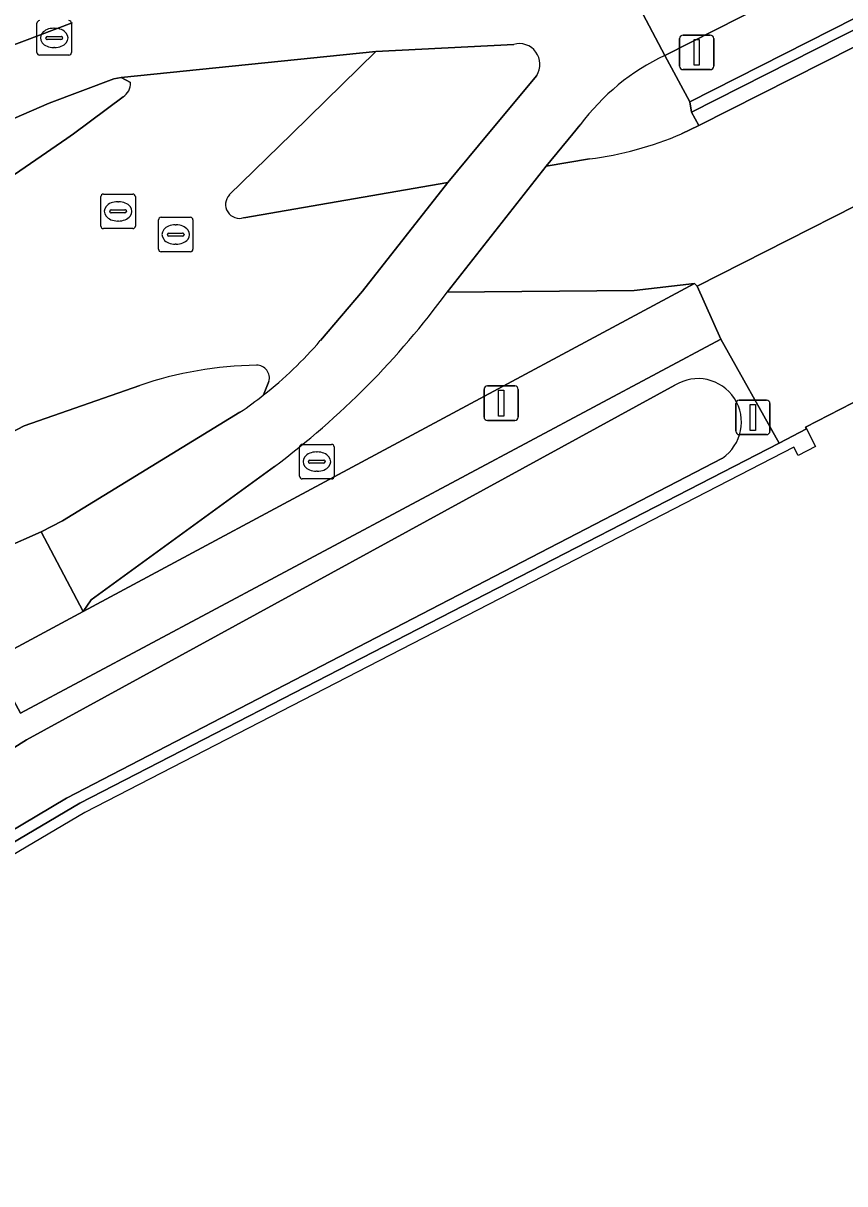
# Model space of a CAD drawing. Extents: x 156141 to 158132, y 385651 to 388333.
# Drawn here: x 157283.54 to 157307.37, y 387469.57 to 387503.2 of the extents above; entities that cross this region are included whole.
import ezdxf

# ---------------------------------------------------------------- set-up
doc = ezdxf.new("R2010")
doc.units = 0
for name, color, linetype in [('IMGEO_Berm_groen', 7, 'Continuous'), ('IMGEO_Erf', 7, 'Continuous'), ('IMGEO_Fietspad_gesloten', 7, 'Continuous'), ('IMGEO_Fietspad_open', 7, 'Continuous'), ('IMGEO_Lichtmast', 7, 'Continuous'), ('IMGEO_Muur', 7, 'Continuous'), ('IMGEO_Rijbaan_lokaal_open', 7, 'Continuous'), ('IMGEO_Rioolput', 7, 'Continuous'), ('IMGEO_Verkeersbordpaal', 7, 'Continuous'), ('IMGEO_Verkeerseiland_open', 7, 'Continuous'), ('IMGEO_Voetpad_open', 7, 'Continuous'), ('IMGEO_Waterloop', 7, 'Continuous')]:
    doc.layers.add(name, color=color, linetype=linetype)

msp = doc.modelspace()

# ---------------------------------------------------------------- linework, layer by layer
at = {"layer": 'IMGEO_Berm_groen'}
for points in [[(157286.657, 387501.484), (157286.386, 387501.627), (157286.169, 387501.592), (157284.295, 387500.886), (157282.24, 387500), (157280.639, 387499.184), (157279.09, 387498.378), (157278.211, 387497.9), (157278.989, 387496.476), (157279.118, 387496.24), (157281.481, 387497.586), (157284.811, 387499.861)], [(157284.811, 387499.861), (157284.998, 387500), (157286.438, 387501.072)], [(157303.818, 387490.601), (157284.799, 387480.744), (157270.41, 387472.194), (157270.563, 387471.967), (157285.18, 387480.598), (157305.466, 387491.038), (157303.769, 387494.045), (157283.469, 387483.206), (157282.634, 387484.739), (157273.357, 387479.71), (157270.841, 387478.333), (157251.948, 387467.737), (157253.1, 387465.697), (157248.945, 387463.178), (157247.654, 387465.323), (157237.702, 387459.52), (157231.854, 387455.959)], [(157290.515, 387492.432), (157290.667, 387492.82)], [(157268.265, 387472.797), (157283.636, 387482.433), (157302.441, 387492.714)], [(157286.923, 387492.709), (157283.569, 387491.538), (157282.05, 387490.745), (157282.175, 387490.485), (157270.952, 387484.349), (157272.287, 387481.995), (157282.97, 387487.984), (157284.059, 387488.461), (157284.684, 387488.78), (157289.829, 387491.932)]]:
    msp.add_lwpolyline(points, dxfattribs=at)
for centre, radius, start, end in [((157286.186, 387501.47), 0.472, 302.3628, 1.6512), ((157290.47, 387482.292), 11.004, 90.841, 108.802), ((157290.308, 387492.922), 0.373, 344.216, 89.9472), ((157303.108, 387491.644), 1.261, 304.2497, 121.9333), ((157283.367, 387501.518), 11.561, 303.983, 308.1909)]:
    msp.add_arc(centre, radius, start, end, dxfattribs=at)
at = {"layer": 'IMGEO_Erf'}
msp.add_lwpolyline([(157379.613, 387529.283), (157358.019, 387517.762), (157356.251, 387516.84), (157344.9, 387511.007), (157339.276, 387508.13), (157339.22, 387508.503), (157324.395, 387501.042), (157323.609, 387500.647), (157323.678, 387500.51), (157322.97, 387500.144), (157322.692, 387500), (157312.546, 387494.751), (157311.882, 387494.407), (157311.835, 387494.383), (157310.964, 387493.932), (157306.227, 387491.496), (157306.26, 387491.446), (157305.466, 387491.038), (157285.18, 387480.598), (157270.563, 387471.967), (157270.876, 387471.499), (157312.715, 387408.272)], dxfattribs=at)
at = {"layer": 'IMGEO_Fietspad_gesloten'}
msp.add_lwpolyline([(157313.764, 387508.162), (157329.667, 387516.208), (157364.993, 387534.111), (157377.031, 387540.208), (157381.729, 387542.588), (157379.49, 387545.322), (157374.783, 387542.94), (157363.427, 387537.192), (157341.77, 387526.216), (157328.105, 387519.298), (157300.529, 387505.349), (157302.148, 387502.273)], close=True, dxfattribs=at)
msp.add_lwpolyline([(157231.854, 387455.959), (157237.702, 387459.52), (157247.654, 387465.323), (157251.948, 387467.737), (157270.841, 387478.333), (157273.357, 387479.71), (157282.634, 387484.739), (157285.278, 387486.156), (157284.059, 387488.461), (157282.97, 387487.984), (157272.287, 387481.995), (157268.794, 387480.067), (157251.129, 387470.159), (157247.786, 387468.288), (157236.472, 387461.781), (157230.473, 387458.136)], dxfattribs=at)
at = {"layer": 'IMGEO_Fietspad_open'}
for points in [[(157302.148, 387502.273), (157300.529, 387505.349)], [(157284.962, 387503.213), (157277.882, 387500.545), (157278.186, 387500), (157279.09, 387498.378), (157280.639, 387499.184), (157282.24, 387500), (157284.295, 387500.886), (157286.169, 387501.592), (157286.386, 387501.627), (157293.77, 387502.389), (157297.767, 387502.591)], [(157298.433, 387501.691), (157297.03, 387500), (157295.857, 387498.587), (157293.38, 387495.442), (157292.159, 387494.006)], [(157295.835, 387495.41), (157298.709, 387499.061), (157299.481, 387500), (157299.695, 387500.26)], [(157289.829, 387491.932), (157284.684, 387488.78), (157284.059, 387488.461), (157285.278, 387486.156), (157285.516, 387486.494), (157290.83, 387490.363)]]:
    msp.add_lwpolyline(points, dxfattribs=at)
for centre, radius, start, end in [((157297.925, 387502.012), 0.601, 327.7159, 105.287), ((157304.991, 387496.307), 6.609, 115.4824, 143.2641), ((157276.516, 387509.563), 23.949, 306.7053, 323.7735), ((157283.34, 387501.571), 11.619, 308.1332, 319.3745), ((157283.367, 387501.518), 11.561, 303.983, 308.1909)]:
    msp.add_arc(centre, radius, start, end, dxfattribs=at)
at = {"layer": 'IMGEO_Lichtmast'}
for p, q in [((157302.577, 387501.959), (157302.577, 387502.759)), ((157302.577, 387502.759), (157302.577, 387501.959)), ((157302.677, 387502.859), (157303.467, 387502.859)), ((157303.467, 387502.859), (157302.677, 387502.859)), ((157303.567, 387502.759), (157303.567, 387501.959)), ((157303.567, 387501.959), (157303.567, 387502.759)), ((157303.467, 387501.859), (157302.677, 387501.859)), ((157302.677, 387501.859), (157303.467, 387501.859)), ((157296.906, 387491.792), (157296.906, 387492.592)), ((157296.906, 387492.592), (157296.906, 387491.792)), ((157297.006, 387492.692), (157297.796, 387492.692)), ((157297.796, 387492.692), (157297.006, 387492.692)), ((157297.896, 387492.592), (157297.896, 387491.792)), ((157297.896, 387491.792), (157297.896, 387492.592)), ((157297.796, 387491.692), (157297.006, 387491.692)), ((157297.006, 387491.692), (157297.796, 387491.692))]:
    msp.add_line(p, q, dxfattribs=at)
for points in [[(157302.997, 387502.734), (157303.147, 387502.734), (157303.147, 387501.984), (157302.997, 387501.984), (157302.997, 387502.734)], [(157297.326, 387492.567), (157297.476, 387492.567), (157297.476, 387491.817), (157297.326, 387491.817), (157297.326, 387492.567)]]:
    msp.add_lwpolyline(points, dxfattribs=at)
for centre, start, end in [((157302.677, 387502.759), 90, 180), ((157302.677, 387502.759), 90, 180), ((157303.467, 387502.759), 0, 90), ((157303.467, 387502.759), 360, 90), ((157302.677, 387501.959), 180, 270), ((157302.677, 387501.959), 180, 270), ((157303.467, 387501.959), 270, 0), ((157303.467, 387501.959), 270, 0), ((157297.006, 387492.592), 90, 180), ((157297.006, 387492.592), 90, 180), ((157297.796, 387492.592), 0, 90), ((157297.796, 387492.592), 360, 90), ((157297.006, 387491.792), 180, 270), ((157297.006, 387491.792), 180, 270), ((157297.796, 387491.792), 270, 0), ((157297.796, 387491.792), 270, 0)]:
    msp.add_arc(centre, 0.1, start, end, dxfattribs=at)
at = {"layer": 'IMGEO_Muur'}
msp.add_lwpolyline([(157302.923, 387500.631), (157346.108, 387522.505), (157376.998, 387536.9), (157377.923, 387537.331), (157378.99, 387537.828), (157380.271, 387538.425), (157383.794, 387540.066), (157383.597, 387540.307), (157378.792, 387538.068), (157346.012, 387522.797), (157302.874, 387500.928)], close=True, dxfattribs=at)
for points in [[(157306.26, 387491.446), (157306.521, 387490.939), (157306.014, 387490.678), (157305.89, 387490.918), (157285.325, 387480.336), (157271.233, 387472.014), (157271.371, 387471.8), (157270.876, 387471.499)], [(157305.466, 387491.038), (157306.26, 387491.446)], [(157270.563, 387471.967), (157285.18, 387480.598), (157305.466, 387491.038)]]:
    msp.add_lwpolyline(points, dxfattribs=at)
at = {"layer": 'IMGEO_Rijbaan_lokaal_open'}
msp.add_lwpolyline([(157309.111, 387503.256), (157324.32, 387510.961), (157337.236, 387517.487), (157346.385, 387522.123), (157354.764, 387526.017), (157363.362, 387530.035), (157375.581, 387535.707), (157377.035, 387536.39), (157377.209, 387536.488), (157376.998, 387536.9), (157346.108, 387522.505), (157302.923, 387500.631), (157303.138, 387500.237), (157308.551, 387502.969)], close=True, dxfattribs=at)
for points in [[(157299.964, 387499.275), (157298.709, 387499.061), (157295.835, 387495.41), (157301.255, 387495.461), (157303.006, 387495.657), (157303.09, 387495.583), (157310.327, 387499.255), (157310.116, 387499.688), (157309.967, 387500), (157308.551, 387502.969), (157303.138, 387500.237), (157302.631, 387500)], [(157291.328, 387500), (157293.77, 387502.389), (157286.386, 387501.627), (157286.657, 387501.484)], [(157286.438, 387501.072), (157284.998, 387500), (157284.811, 387499.861), (157281.481, 387497.586), (157279.118, 387496.24), (157282.05, 387490.745), (157283.569, 387491.538), (157286.923, 387492.709)], [(157289.52, 387498.231), (157291.328, 387500)], [(157292.159, 387494.006), (157293.38, 387495.442), (157295.857, 387498.587), (157289.942, 387497.569)], [(157290.667, 387492.82), (157290.515, 387492.432)]]:
    msp.add_lwpolyline(points, dxfattribs=at)
for centre, radius, start, end in [((157286.186, 387501.47), 0.472, 302.3628, 1.6512), ((157298.777, 387508.911), 9.709, 277.0252, 293.3905), ((157289.816, 387497.954), 0.405, 136.8451, 288.1869), ((157283.34, 387501.571), 11.619, 308.1332, 319.3745), ((157290.47, 387482.292), 11.004, 90.841, 108.802), ((157290.308, 387492.922), 0.373, 344.216, 89.9472)]:
    msp.add_arc(centre, radius, start, end, dxfattribs=at)
at = {"layer": 'IMGEO_Rioolput'}
for p, q in [((157283.941, 387502.352), (157283.941, 387503.204)), ((157284.429, 387503.058), (157284.454, 387503.058)), ((157284.942, 387503.204), (157284.942, 387502.352)), ((157284.2, 387502.772), (157284.2, 387502.784)), ((157284.638, 387502.735), (157284.24, 387502.735)), ((157284.243, 387502.821), (157284.641, 387502.821)), ((157284.684, 387502.784), (157284.684, 387502.772)), ((157284.868, 387502.278), (157284.016, 387502.278)), ((157284.452, 387502.498), (157284.427, 387502.498)), ((157285.87, 387498.252), (157286.722, 387498.252)), ((157285.795, 387497.326), (157285.795, 387498.178)), ((157286.283, 387498.032), (157286.308, 387498.032)), ((157286.796, 387498.178), (157286.796, 387497.326)), ((157286.054, 387497.746), (157286.054, 387497.758)), ((157286.492, 387497.709), (157286.094, 387497.709)), ((157286.097, 387497.795), (157286.495, 387497.795)), ((157286.538, 387497.758), (157286.538, 387497.746)), ((157287.465, 387496.654), (157287.465, 387497.506)), ((157287.54, 387497.58), (157288.392, 387497.58)), ((157288.466, 387497.506), (157288.466, 387496.654)), ((157286.722, 387497.252), (157285.87, 387497.252)), ((157286.306, 387497.472), (157286.281, 387497.472)), ((157287.953, 387497.36), (157287.978, 387497.36)), ((157287.724, 387497.074), (157287.724, 387497.086)), ((157288.162, 387497.037), (157287.764, 387497.037)), ((157287.767, 387497.123), (157288.165, 387497.123)), ((157288.208, 387497.086), (157288.208, 387497.074)), ((157288.392, 387496.58), (157287.54, 387496.58)), ((157287.976, 387496.8), (157287.951, 387496.8)), ((157291.557, 387490.074), (157291.557, 387490.926)), ((157291.632, 387491), (157292.484, 387491)), ((157292.558, 387490.926), (157292.558, 387490.074)), ((157291.816, 387490.494), (157291.816, 387490.506)), ((157292.254, 387490.457), (157291.856, 387490.457)), ((157291.859, 387490.543), (157292.257, 387490.543)), ((157292.045, 387490.78), (157292.07, 387490.78)), ((157292.3, 387490.506), (157292.3, 387490.494)), ((157292.068, 387490.22), (157292.043, 387490.22)), ((157292.484, 387490), (157291.632, 387490))]:
    msp.add_line(p, q, dxfattribs=at)
for points in [[(157283.941, 387502.352), (157283.941, 387503.204)], [(157284.942, 387503.204), (157284.942, 387502.352)], [(157284.868, 387502.278), (157284.016, 387502.278)], [(157285.87, 387498.252), (157286.722, 387498.252)], [(157285.795, 387497.326), (157285.795, 387498.178)], [(157286.796, 387498.178), (157286.796, 387497.326)], [(157287.465, 387496.654), (157287.465, 387497.506)], [(157287.54, 387497.58), (157288.392, 387497.58)], [(157288.466, 387497.506), (157288.466, 387496.654)], [(157286.722, 387497.252), (157285.87, 387497.252)], [(157288.392, 387496.58), (157287.54, 387496.58)], [(157291.557, 387490.074), (157291.557, 387490.926)], [(157291.632, 387491), (157292.484, 387491)], [(157292.558, 387490.926), (157292.558, 387490.074)], [(157292.484, 387490), (157291.632, 387490)]]:
    msp.add_lwpolyline(points, dxfattribs=at)
for centre, radius, start, end in [((157284.018, 387503.202), 0.0765, 91.552, 178.448), ((157284.018, 387503.202), 0.0765, 91.552, 178.448), ((157284.866, 387503.202), 0.0765, 1.552, 88.448), ((157284.866, 387503.202), 0.0765, 1.552, 88.448), ((157284.24, 387502.781), 0.0403, 85.8775, 175.7526), ((157284.237, 387502.771), 0.0366, 178.938, 274.7102), ((157284.641, 387502.778), 0.043, 264.8664, 352.4533), ((157284.645, 387502.783), 0.0386, 1.7309, 96.639), ((157284.018, 387502.354), 0.0765, 181.552, 268.448), ((157284.018, 387502.354), 0.0765, 181.552, 268.448), ((157284.866, 387502.354), 0.0765, 271.552, 358.448), ((157284.866, 387502.354), 0.0765, 271.552, 358.448), ((157285.872, 387498.176), 0.0765, 91.552, 178.448), ((157285.872, 387498.176), 0.0765, 91.552, 178.448), ((157286.72, 387498.176), 0.0765, 1.552, 88.448), ((157286.72, 387498.176), 0.0765, 1.552, 88.448), ((157286.094, 387497.755), 0.0403, 85.8775, 175.7526), ((157286.091, 387497.745), 0.0366, 178.938, 274.7102), ((157286.495, 387497.752), 0.043, 264.8664, 352.4533), ((157286.499, 387497.757), 0.0386, 1.7309, 96.639), ((157287.542, 387497.504), 0.0765, 91.552, 178.448), ((157287.542, 387497.504), 0.0765, 91.552, 178.448), ((157288.39, 387497.504), 0.0765, 1.552, 88.448), ((157288.39, 387497.504), 0.0765, 1.552, 88.448), ((157285.872, 387497.328), 0.0765, 181.552, 268.448), ((157285.872, 387497.328), 0.0765, 181.552, 268.448), ((157286.72, 387497.328), 0.0765, 271.552, 358.448), ((157286.72, 387497.328), 0.0765, 271.552, 358.448), ((157287.764, 387497.083), 0.0403, 85.8775, 175.7526), ((157287.761, 387497.073), 0.0366, 178.938, 274.7102), ((157288.165, 387497.08), 0.043, 264.8664, 352.4533), ((157288.169, 387497.085), 0.0386, 1.7309, 96.639), ((157287.542, 387496.656), 0.0765, 181.552, 268.448), ((157287.542, 387496.656), 0.0765, 181.552, 268.448), ((157288.39, 387496.656), 0.0765, 271.552, 358.448), ((157288.39, 387496.656), 0.0765, 271.552, 358.448), ((157291.634, 387490.924), 0.0765, 91.552, 178.448), ((157291.634, 387490.924), 0.0765, 91.552, 178.448), ((157292.482, 387490.924), 0.0765, 1.552, 88.448), ((157292.482, 387490.924), 0.0765, 1.552, 88.448), ((157291.856, 387490.503), 0.0403, 85.8775, 175.7526), ((157291.853, 387490.493), 0.0366, 178.938, 274.7102), ((157292.257, 387490.5), 0.043, 264.8664, 352.4533), ((157292.261, 387490.505), 0.0386, 1.7309, 96.639), ((157291.634, 387490.076), 0.0765, 181.552, 268.448), ((157291.634, 387490.076), 0.0765, 181.552, 268.448), ((157292.482, 387490.076), 0.0765, 271.552, 358.448), ((157292.482, 387490.076), 0.0765, 271.552, 358.448)]:
    msp.add_arc(centre, radius, start, end, dxfattribs=at)
for centre, major_axis, ratio, start_param, end_param in [((157284.428, 387502.778), (-0.387, 0.002), 0.722429, 4.712389, 7.853982), ((157284.453, 387502.778), (-0.39, 0.002), 0.717154, 1.570796, 4.712389), ((157286.282, 387497.752), (-0.387, 0.002), 0.722429, 4.712389, 7.853982), ((157286.307, 387497.752), (-0.39, 0.002), 0.717154, 1.570796, 4.712389), ((157287.952, 387497.08), (-0.387, 0.002), 0.722429, 4.712389, 7.853982), ((157287.977, 387497.08), (-0.39, 0.002), 0.717154, 1.570796, 4.712389), ((157292.044, 387490.5), (-0.387, 0.002), 0.722429, 4.712389, 7.853982), ((157292.069, 387490.5), (-0.39, 0.002), 0.717154, 1.570796, 4.712389)]:
    msp.add_ellipse(centre, major_axis=major_axis, ratio=ratio, start_param=start_param, end_param=end_param, dxfattribs=at)
at = {"layer": 'IMGEO_Verkeersbordpaal'}
for p, q in [((157304.208, 387491.381), (157304.208, 387492.181)), ((157304.208, 387492.181), (157304.208, 387491.381)), ((157304.308, 387492.281), (157305.098, 387492.281)), ((157305.098, 387492.281), (157304.308, 387492.281)), ((157305.198, 387492.181), (157305.198, 387491.381)), ((157305.198, 387491.381), (157305.198, 387492.181)), ((157305.098, 387491.281), (157304.308, 387491.281)), ((157304.308, 387491.281), (157305.098, 387491.281))]:
    msp.add_line(p, q, dxfattribs=at)
msp.add_lwpolyline([(157304.628, 387492.156), (157304.778, 387492.156), (157304.778, 387491.406), (157304.628, 387491.406), (157304.628, 387492.156)], dxfattribs=at)
for centre, start, end in [((157304.308, 387492.181), 90, 180), ((157304.308, 387492.181), 90, 180), ((157305.098, 387492.181), 0, 90), ((157305.098, 387492.181), 360, 90), ((157304.308, 387491.381), 180, 270), ((157304.308, 387491.381), 180, 270), ((157305.098, 387491.381), 270, 0), ((157305.098, 387491.381), 270, 0)]:
    msp.add_arc(centre, 0.1, start, end, dxfattribs=at)
at = {"layer": 'IMGEO_Verkeerseiland_open'}
for points in [[(157289.668, 387504.094), (157293.262, 387509.425), (157293.695, 387510.016), (157292.57, 387509.135), (157291.793, 387508.509), (157290.119, 387507.323), (157277.882, 387500.545), (157284.962, 387503.213)], [(157297.767, 387502.591), (157293.77, 387502.389), (157291.328, 387500), (157289.52, 387498.231)], [(157302.631, 387500), (157303.138, 387500.237), (157302.923, 387500.631), (157302.874, 387500.928), (157302.148, 387502.273)], [(157289.942, 387497.569), (157295.857, 387498.587), (157297.03, 387500), (157298.433, 387501.691)], [(157299.695, 387500.26), (157299.481, 387500), (157298.709, 387499.061), (157299.964, 387499.275)], [(157290.83, 387490.363), (157285.516, 387486.494), (157285.278, 387486.156), (157303.006, 387495.657), (157301.255, 387495.461), (157295.835, 387495.41)]]:
    msp.add_lwpolyline(points, dxfattribs=at)
for centre, radius, start, end in [((157297.925, 387502.012), 0.601, 327.7159, 105.287), ((157304.991, 387496.307), 6.609, 115.4824, 143.2641), ((157298.777, 387508.911), 9.709, 277.0252, 293.3905), ((157289.816, 387497.954), 0.405, 136.8451, 288.1869), ((157276.516, 387509.563), 23.949, 306.7053, 323.7735)]:
    msp.add_arc(centre, radius, start, end, dxfattribs=at)
at = {"layer": 'IMGEO_Voetpad_open'}
for points in [[(157302.874, 387500.928), (157346.012, 387522.797), (157378.02, 387539.006), (157382.715, 387541.384), (157381.729, 387542.588), (157377.031, 387540.208), (157364.993, 387534.111), (157329.667, 387516.208), (157313.764, 387508.162), (157302.148, 387502.273)], [(157285.278, 387486.156), (157282.634, 387484.739), (157283.469, 387483.206), (157303.769, 387494.045), (157303.09, 387495.583), (157303.006, 387495.657)]]:
    msp.add_lwpolyline(points, close=True, dxfattribs=at)
msp.add_lwpolyline([(157310.327, 387499.255), (157303.09, 387495.583), (157303.769, 387494.045), (157305.466, 387491.038), (157306.26, 387491.446), (157306.227, 387491.496), (157310.964, 387493.932)], dxfattribs=at)
at = {"layer": 'IMGEO_Waterloop'}
for points in [[(157302.441, 387492.714), (157283.636, 387482.433), (157268.265, 387472.797), (157239.91, 387456.06), (157228.03, 387448.49)], [(157270.41, 387472.194), (157284.799, 387480.744), (157303.818, 387490.601)]]:
    msp.add_lwpolyline(points, dxfattribs=at)
msp.add_arc((157303.108, 387491.644), 1.261, 304.2497, 121.9333, dxfattribs=at)

doc.saveas('drawing.dxf')
